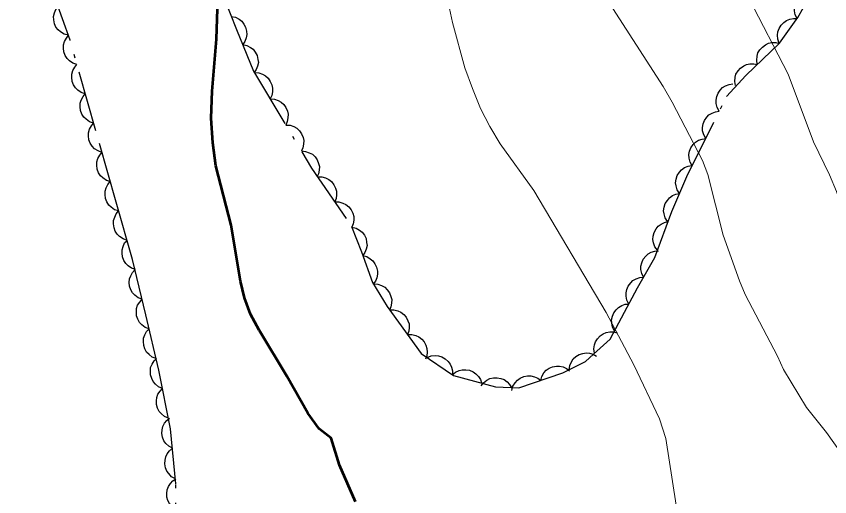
# Model space of a CAD drawing. Extents: x 356765 to 358572, y 5103174 to 5104650.
# Drawn here: x 357039.28 to 357079.32, y 5103859.78 to 5103883.45 of the extents above; entities that cross this region are included whole.
import ezdxf

# ---------------------------------------------------------------- set-up
doc = ezdxf.new("R2010")
doc.units = 0
doc.header["$LTSCALE"] = 0.6
doc.linetypes.add('DOT_DASHED', pattern=[7.7, 5, -1.2, 0.3, -1.2])
for name, color, linetype, lineweight in [('1', 7, 'Continuous', 53), ('2', 7, 'Continuous', 13), ('44', 7, 'Continuous', 25)]:
    doc.layers.add(name, color=color, linetype=linetype, lineweight=lineweight)

msp = doc.modelspace()

# ---------------------------------------------------------------- linework, layer by layer
at = {"layer": '1'}
msp.add_lwpolyline([(357055.97, 5103859.54), (357055.18, 5103861.34), (357054.77, 5103862.66), (357054.19, 5103863.13), (357053.62, 5103863.9), (357052.59, 5103865.72), (357051.23, 5103867.98), (357050.81, 5103868.78), (357050.51, 5103869.58), (357050.32, 5103870.4), (357049.86, 5103873.15), (357049.1, 5103876.08), (357048.95, 5103877.22), (357048.86, 5103878.43), (357048.91, 5103879.75), (357049.13, 5103882.32), (357049.28, 5103886.8), (357049.28, 5103889.17)], dxfattribs=at)
at = {"layer": '2'}
for points in [[(357076.74, 5103866.71), (357075.16, 5103869.75), (357074.87, 5103870.42), (357074.07, 5103872.67), (357073.31, 5103875.66), (357073.05, 5103876.34), (357071.56, 5103879.22), (357071.12, 5103879.98), (357068.31, 5103884.36), (357067.47, 5103886.03), (357066.31, 5103888.74), (357065.61, 5103890.63), (357064.71, 5103893.53), (357063.02, 5103900.34), (357062.74, 5103902), (357062.55, 5103902.78), (357062.25, 5103903.57), (357061.89, 5103904.34), (357061.01, 5103905.88), (357059.16, 5103910.34)], [(357061.73, 5103879.88), (357061.35, 5103880.9), (357060.75, 5103883.13), (357059.57, 5103888.67), (357058.55, 5103891.92), (357057.71, 5103894.09), (357057.34, 5103895.18), (357055.73, 5103900.97), (357054.94, 5103903.23), (357054.2, 5103905.54), (357053.22, 5103908.88)], [(357087.13, 5103860.37), (357086.02, 5103862.24), (357084.8, 5103864.08), (357083.75, 5103866.05), (357082.37, 5103868.94), (357080.91, 5103871.43), (357080.51, 5103872.26), (357079.64, 5103874.82), (357079.3, 5103875.63), (357078.51, 5103877.26), (357077.27, 5103880.59), (357075.32, 5103884.38), (357074.23, 5103886.66), (357072.87, 5103888.66), (357072.43, 5103889.48), (357071.53, 5103891.32), (357070.7, 5103893.16), (357070.01, 5103895.01), (357068.48, 5103899.76), (357067.42, 5103902.5), (357066.19, 5103906.03), (357065.43, 5103907.78)], [(357080.11, 5103833.71), (357079.13, 5103835.09), (357078.69, 5103835.8), (357077.88, 5103837.33), (357077.12, 5103838.91), (357076.83, 5103839.76), (357076.42, 5103841.65), (357075.74, 5103844.32), (357075.45, 5103845.23), (357073.67, 5103850.12), (357073.33, 5103851.13), (357073.08, 5103852.12), (357072.64, 5103854.84), (357072.24, 5103856.62), (357071.9, 5103858.42), (357071.24, 5103862.65), (357070.93, 5103863.62), (357069.67, 5103866.28), (357068.31, 5103868.86), (357064.75, 5103874.86), (357063.1, 5103877.16), (357062.58, 5103878.01), (357062.13, 5103878.91), (357061.73, 5103879.88)], [(357080.15, 5103861.54), (357079.16, 5103862.95), (357078.17, 5103864.17), (357077.04, 5103866.05), (357076.74, 5103866.71)]]:
    msp.add_lwpolyline(points, dxfattribs=at)
at = {"layer": '44', "linetype": 'DOT_DASHED'}
for points in [[(357047.11, 5103856.48), (357047.13, 5103860.42), (357046.87, 5103863.13), (357046.3, 5103866.01), (357045.65, 5103868.74), (357045, 5103871.47), (357044.19, 5103874.29), (357043.19, 5103877.81), (357041.92, 5103882.27), (357040.61, 5103885.95), (357038.95, 5103890.43), (357037.78, 5103893.65), (357037, 5103896.85), (357036.97, 5103899.63), (357037.44, 5103901.54), (357038.67, 5103903.02), (357040.01, 5103903.65)], [(357049.22, 5103885.07), (357050.12, 5103882.79), (357050.96, 5103880.74), (357053.81, 5103875.96), (357055.78, 5103873.09), (357056.26, 5103871.84), (357056.81, 5103870.34), (357057.53, 5103869.15), (357059.21, 5103866.84), (357060.79, 5103865.76), (357062.86, 5103865.2), (357064.01, 5103865.14), (357066.18, 5103865.88), (357067.29, 5103866.44), (357067.69, 5103866.81), (357068.5, 5103867.54), (357069.22, 5103868.88), (357069.86, 5103870.07), (357070.7, 5103871.57), (357071.54, 5103873.83), (357072.28, 5103875.55), (357074.24, 5103879.5), (357075.18, 5103880.52), (357076.84, 5103882.12), (357077.74, 5103883.38), (357078.5, 5103884.73)]]:
    msp.add_lwpolyline(points, dxfattribs=at)
at = {"layer": '44'}
for points in [[(357077.71, 5103883.33), (357077.62, 5103883.52), (357077.58, 5103883.72), (357077.58, 5103883.88), (357077.62, 5103884.05), (357077.7, 5103884.22), (357077.82, 5103884.37), (357077.94, 5103884.49), (357078.09, 5103884.57), (357078.27, 5103884.62), (357078.45, 5103884.64)], [(357041.84, 5103882.51), (357041.63, 5103882.56), (357041.46, 5103882.67), (357041.33, 5103882.77), (357041.23, 5103882.91), (357041.16, 5103883.08), (357041.12, 5103883.27), (357041.11, 5103883.43), (357041.15, 5103883.61), (357041.23, 5103883.78), (357041.33, 5103883.92)], [(357049.85, 5103883.44), (357050.06, 5103883.4), (357050.24, 5103883.3), (357050.37, 5103883.2), (357050.47, 5103883.06), (357050.56, 5103882.9), (357050.6, 5103882.71), (357050.62, 5103882.55), (357050.59, 5103882.38), (357050.52, 5103882.2), (357050.42, 5103882.05)], [(357076.83, 5103882.11), (357076.76, 5103882.31), (357076.75, 5103882.51), (357076.76, 5103882.68), (357076.82, 5103882.84), (357076.92, 5103883), (357077.05, 5103883.14), (357077.18, 5103883.24), (357077.35, 5103883.3), (357077.53, 5103883.34), (357077.71, 5103883.33)], [(357042.26, 5103881.07), (357042.06, 5103881.13), (357041.9, 5103881.25), (357041.78, 5103881.36), (357041.69, 5103881.52), (357041.62, 5103881.69), (357041.6, 5103881.88), (357041.6, 5103882.04), (357041.65, 5103882.21), (357041.74, 5103882.37), (357041.85, 5103882.51)], [(357050.42, 5103882.05), (357050.63, 5103882.01), (357050.8, 5103881.91), (357050.94, 5103881.82), (357051.04, 5103881.68), (357051.13, 5103881.51), (357051.17, 5103881.32), (357051.19, 5103881.16), (357051.15, 5103880.99), (357051.09, 5103880.82), (357050.99, 5103880.67)], [(357075.75, 5103881.07), (357075.72, 5103881.28), (357075.74, 5103881.48), (357075.78, 5103881.64), (357075.88, 5103881.79), (357076, 5103881.93), (357076.16, 5103882.04), (357076.3, 5103882.12), (357076.47, 5103882.15), (357076.66, 5103882.15), (357076.83, 5103882.11)], [(357042.67, 5103879.63), (357042.47, 5103879.69), (357042.31, 5103879.81), (357042.19, 5103879.92), (357042.1, 5103880.07), (357042.03, 5103880.24), (357042.01, 5103880.44), (357042.01, 5103880.6), (357042.06, 5103880.77), (357042.15, 5103880.93), (357042.26, 5103881.07)], [(357074.67, 5103880.03), (357074.64, 5103880.24), (357074.66, 5103880.44), (357074.7, 5103880.6), (357074.8, 5103880.75), (357074.92, 5103880.89), (357075.08, 5103881), (357075.22, 5103881.07), (357075.39, 5103881.11), (357075.58, 5103881.11), (357075.75, 5103881.07)], [(357051, 5103880.67), (357051.21, 5103880.66), (357051.4, 5103880.59), (357051.55, 5103880.51), (357051.67, 5103880.39), (357051.78, 5103880.24), (357051.85, 5103880.06), (357051.89, 5103879.9), (357051.88, 5103879.73), (357051.85, 5103879.55), (357051.77, 5103879.38)], [(357073.88, 5103878.77), (357073.77, 5103878.95), (357073.73, 5103879.15), (357073.72, 5103879.31), (357073.75, 5103879.49), (357073.82, 5103879.66), (357073.93, 5103879.81), (357074.04, 5103879.93), (357074.19, 5103880.02), (357074.37, 5103880.09), (357074.54, 5103880.11)], [(357043.08, 5103878.18), (357042.88, 5103878.25), (357042.72, 5103878.37), (357042.6, 5103878.48), (357042.51, 5103878.63), (357042.44, 5103878.8), (357042.42, 5103878.99), (357042.42, 5103879.16), (357042.47, 5103879.32), (357042.56, 5103879.49), (357042.67, 5103879.63)], [(357051.77, 5103879.38), (357051.98, 5103879.37), (357052.17, 5103879.3), (357052.31, 5103879.22), (357052.44, 5103879.1), (357052.55, 5103878.95), (357052.62, 5103878.77), (357052.66, 5103878.62), (357052.65, 5103878.44), (357052.61, 5103878.26), (357052.54, 5103878.09)], [(357073.21, 5103877.43), (357073.11, 5103877.61), (357073.06, 5103877.81), (357073.05, 5103877.97), (357073.08, 5103878.14), (357073.15, 5103878.31), (357073.26, 5103878.47), (357073.37, 5103878.59), (357073.53, 5103878.68), (357073.7, 5103878.74), (357073.88, 5103878.77)], [(357043.49, 5103876.74), (357043.3, 5103876.81), (357043.13, 5103876.92), (357043.01, 5103877.04), (357042.92, 5103877.19), (357042.85, 5103877.36), (357042.83, 5103877.55), (357042.83, 5103877.71), (357042.88, 5103877.88), (357042.97, 5103878.05), (357043.08, 5103878.18)], [(357052.54, 5103878.09), (357052.75, 5103878.08), (357052.94, 5103878.01), (357053.08, 5103877.94), (357053.21, 5103877.81), (357053.32, 5103877.66), (357053.39, 5103877.48), (357053.43, 5103877.33), (357053.42, 5103877.15), (357053.38, 5103876.97), (357053.31, 5103876.81)], [(357072.54, 5103876.08), (357072.44, 5103876.26), (357072.4, 5103876.46), (357072.38, 5103876.63), (357072.42, 5103876.8), (357072.48, 5103876.97), (357072.6, 5103877.13), (357072.71, 5103877.25), (357072.86, 5103877.34), (357073.03, 5103877.4), (357073.21, 5103877.43)], [(357053.31, 5103876.81), (357053.51, 5103876.79), (357053.7, 5103876.72), (357053.85, 5103876.65), (357053.98, 5103876.52), (357054.08, 5103876.37), (357054.15, 5103876.2), (357054.2, 5103876.04), (357054.19, 5103875.86), (357054.15, 5103875.68), (357054.07, 5103875.52)], [(357043.9, 5103875.3), (357043.71, 5103875.36), (357043.54, 5103875.48), (357043.42, 5103875.59), (357043.33, 5103875.74), (357043.26, 5103875.92), (357043.24, 5103876.11), (357043.24, 5103876.27), (357043.29, 5103876.44), (357043.38, 5103876.6), (357043.49, 5103876.74)], [(357071.92, 5103874.72), (357071.81, 5103874.89), (357071.75, 5103875.09), (357071.73, 5103875.25), (357071.76, 5103875.43), (357071.81, 5103875.6), (357071.92, 5103875.76), (357072.02, 5103875.89), (357072.17, 5103875.99), (357072.34, 5103876.06), (357072.51, 5103876.1)], [(357044.31, 5103873.86), (357044.11, 5103873.92), (357043.95, 5103874.04), (357043.83, 5103874.15), (357043.74, 5103874.3), (357043.67, 5103874.47), (357043.65, 5103874.66), (357043.65, 5103874.83), (357043.7, 5103875), (357043.79, 5103875.16), (357043.9, 5103875.3)], [(357054.1, 5103875.54), (357054.31, 5103875.54), (357054.5, 5103875.48), (357054.66, 5103875.41), (357054.79, 5103875.3), (357054.91, 5103875.15), (357054.99, 5103874.98), (357055.04, 5103874.83), (357055.04, 5103874.65), (357055.02, 5103874.47), (357054.95, 5103874.3)], [(357071.33, 5103873.34), (357071.22, 5103873.52), (357071.16, 5103873.71), (357071.14, 5103873.87), (357071.16, 5103874.05), (357071.22, 5103874.22), (357071.33, 5103874.38), (357071.43, 5103874.51), (357071.58, 5103874.61), (357071.74, 5103874.68), (357071.92, 5103874.72)], [(357054.95, 5103874.3), (357055.16, 5103874.3), (357055.35, 5103874.24), (357055.5, 5103874.18), (357055.64, 5103874.06), (357055.76, 5103873.92), (357055.84, 5103873.74), (357055.89, 5103873.59), (357055.89, 5103873.41), (357055.86, 5103873.23), (357055.8, 5103873.06)], [(357044.73, 5103872.41), (357044.53, 5103872.48), (357044.36, 5103872.6), (357044.24, 5103872.71), (357044.15, 5103872.86), (357044.09, 5103873.03), (357044.06, 5103873.22), (357044.06, 5103873.38), (357044.12, 5103873.55), (357044.2, 5103873.72), (357044.31, 5103873.86)], [(357070.83, 5103871.92), (357070.71, 5103872.09), (357070.64, 5103872.29), (357070.61, 5103872.45), (357070.63, 5103872.62), (357070.68, 5103872.8), (357070.78, 5103872.97), (357070.87, 5103873.1), (357071.01, 5103873.2), (357071.18, 5103873.29), (357071.35, 5103873.33)], [(357055.79, 5103873.06), (357056, 5103873.01), (357056.17, 5103872.91), (357056.3, 5103872.81), (357056.41, 5103872.67), (357056.49, 5103872.5), (357056.52, 5103872.31), (357056.54, 5103872.15), (357056.5, 5103871.98), (357056.43, 5103871.81), (357056.33, 5103871.66)], [(357045.14, 5103870.97), (357044.94, 5103871.04), (357044.78, 5103871.15), (357044.66, 5103871.27), (357044.57, 5103871.42), (357044.5, 5103871.59), (357044.48, 5103871.78), (357044.48, 5103871.94), (357044.53, 5103872.11), (357044.61, 5103872.28), (357044.73, 5103872.41)], [(357056.33, 5103871.66), (357056.53, 5103871.61), (357056.7, 5103871.5), (357056.83, 5103871.4), (357056.93, 5103871.26), (357057.01, 5103871.09), (357057.05, 5103870.9), (357057.06, 5103870.74), (357057.02, 5103870.57), (357056.95, 5103870.4), (357056.84, 5103870.25)], [(357070.15, 5103870.59), (357070.06, 5103870.78), (357070.02, 5103870.98), (357070.02, 5103871.14), (357070.06, 5103871.31), (357070.14, 5103871.48), (357070.26, 5103871.63), (357070.37, 5103871.75), (357070.53, 5103871.83), (357070.7, 5103871.88), (357070.88, 5103871.9)], [(357045.47, 5103869.51), (357045.27, 5103869.58), (357045.11, 5103869.71), (357044.99, 5103869.82), (357044.91, 5103869.98), (357044.85, 5103870.15), (357044.84, 5103870.34), (357044.85, 5103870.51), (357044.91, 5103870.67), (357045, 5103870.83), (357045.12, 5103870.97)], [(357069.43, 5103869.27), (357069.33, 5103869.46), (357069.3, 5103869.66), (357069.29, 5103869.82), (357069.33, 5103869.99), (357069.4, 5103870.16), (357069.52, 5103870.32), (357069.63, 5103870.43), (357069.79, 5103870.52), (357069.96, 5103870.58), (357070.14, 5103870.59)], [(357056.86, 5103870.26), (357057.07, 5103870.25), (357057.26, 5103870.18), (357057.41, 5103870.1), (357057.53, 5103869.98), (357057.64, 5103869.83), (357057.71, 5103869.65), (357057.76, 5103869.49), (357057.75, 5103869.32), (357057.71, 5103869.14), (357057.64, 5103868.97)], [(357045.81, 5103868.05), (357045.62, 5103868.12), (357045.46, 5103868.25), (357045.34, 5103868.36), (357045.26, 5103868.52), (357045.2, 5103868.69), (357045.19, 5103868.88), (357045.19, 5103869.05), (357045.25, 5103869.21), (357045.35, 5103869.37), (357045.47, 5103869.51)], [(357068.72, 5103867.95), (357068.62, 5103868.14), (357068.59, 5103868.34), (357068.58, 5103868.5), (357068.62, 5103868.67), (357068.69, 5103868.84), (357068.81, 5103868.99), (357068.92, 5103869.11), (357069.08, 5103869.2), (357069.25, 5103869.26), (357069.43, 5103869.27)], [(357057.65, 5103868.98), (357057.86, 5103868.99), (357058.06, 5103868.94), (357058.21, 5103868.87), (357058.35, 5103868.76), (357058.47, 5103868.62), (357058.55, 5103868.45), (357058.61, 5103868.3), (357058.62, 5103868.12), (357058.59, 5103867.94), (357058.53, 5103867.77)], [(357046.16, 5103866.59), (357045.97, 5103866.66), (357045.81, 5103866.79), (357045.69, 5103866.9), (357045.61, 5103867.06), (357045.55, 5103867.23), (357045.54, 5103867.43), (357045.54, 5103867.59), (357045.6, 5103867.75), (357045.69, 5103867.92), (357045.81, 5103868.05)], [(357058.53, 5103867.77), (357058.74, 5103867.78), (357058.94, 5103867.73), (357059.09, 5103867.66), (357059.23, 5103867.55), (357059.35, 5103867.41), (357059.43, 5103867.24), (357059.49, 5103867.09), (357059.5, 5103866.91), (357059.48, 5103866.73), (357059.42, 5103866.56)], [(357067.73, 5103866.85), (357067.7, 5103867.06), (357067.74, 5103867.26), (357067.78, 5103867.42), (357067.88, 5103867.56), (357068.01, 5103867.7), (357068.17, 5103867.8), (357068.31, 5103867.87), (357068.49, 5103867.9), (357068.67, 5103867.9), (357068.85, 5103867.85)], [(357066.49, 5103866.04), (357066.52, 5103866.24), (357066.6, 5103866.43), (357066.69, 5103866.57), (357066.82, 5103866.69), (357066.98, 5103866.78), (357067.16, 5103866.84), (357067.32, 5103866.87), (357067.49, 5103866.85), (357067.67, 5103866.8), (357067.83, 5103866.71)], [(357046.48, 5103865.12), (357046.28, 5103865.2), (357046.13, 5103865.33), (357046.02, 5103865.46), (357045.94, 5103865.61), (357045.89, 5103865.79), (357045.88, 5103865.98), (357045.89, 5103866.15), (357045.96, 5103866.31), (357046.06, 5103866.47), (357046.18, 5103866.59)], [(357059.5, 5103866.64), (357059.69, 5103866.72), (357059.9, 5103866.74), (357060.06, 5103866.73), (357060.23, 5103866.67), (357060.39, 5103866.58), (357060.53, 5103866.45), (357060.63, 5103866.32), (357060.7, 5103866.16), (357060.74, 5103865.98), (357060.74, 5103865.8)], [(357060.73, 5103865.78), (357060.89, 5103865.91), (357061.07, 5103866), (357061.23, 5103866.04), (357061.41, 5103866.04), (357061.59, 5103866.01), (357061.76, 5103865.93), (357061.9, 5103865.84), (357062.02, 5103865.71), (357062.12, 5103865.56), (357062.18, 5103865.39)], [(357065.09, 5103865.51), (357065.14, 5103865.71), (357065.25, 5103865.88), (357065.36, 5103866.01), (357065.5, 5103866.11), (357065.67, 5103866.18), (357065.86, 5103866.21), (357066.02, 5103866.22), (357066.2, 5103866.18), (357066.36, 5103866.1), (357066.51, 5103865.99)], [(357062.15, 5103865.24), (357062.28, 5103865.4), (357062.44, 5103865.52), (357062.59, 5103865.6), (357062.76, 5103865.64), (357062.94, 5103865.64), (357063.13, 5103865.6), (357063.29, 5103865.55), (357063.43, 5103865.45), (357063.56, 5103865.31), (357063.65, 5103865.16)], [(357063.67, 5103865.02), (357063.72, 5103865.23), (357063.83, 5103865.4), (357063.94, 5103865.52), (357064.08, 5103865.62), (357064.25, 5103865.7), (357064.44, 5103865.73), (357064.61, 5103865.74), (357064.78, 5103865.69), (357064.95, 5103865.62), (357065.09, 5103865.51)], [(357046.77, 5103863.65), (357046.57, 5103863.73), (357046.42, 5103863.86), (357046.31, 5103863.98), (357046.23, 5103864.14), (357046.18, 5103864.32), (357046.17, 5103864.51), (357046.19, 5103864.67), (357046.25, 5103864.84), (357046.35, 5103864.99), (357046.48, 5103865.12)], [(357046.96, 5103862.17), (357046.78, 5103862.27), (357046.64, 5103862.41), (357046.54, 5103862.54), (357046.48, 5103862.71), (357046.44, 5103862.89), (357046.46, 5103863.08), (357046.49, 5103863.24), (357046.57, 5103863.4), (357046.68, 5103863.54), (357046.82, 5103863.66)], [(357047.11, 5103860.67), (357046.92, 5103860.77), (357046.78, 5103860.92), (357046.68, 5103861.05), (357046.62, 5103861.21), (357046.59, 5103861.4), (357046.6, 5103861.59), (357046.63, 5103861.75), (357046.71, 5103861.9), (357046.82, 5103862.05), (357046.96, 5103862.17)], [(357047.12, 5103859.17), (357046.95, 5103859.29), (357046.82, 5103859.45), (357046.74, 5103859.59), (357046.69, 5103859.76), (357046.68, 5103859.95), (357046.71, 5103860.13), (357046.76, 5103860.29), (357046.86, 5103860.44), (357046.98, 5103860.57), (357047.13, 5103860.67)]]:
    msp.add_lwpolyline(points, dxfattribs=at)

doc.saveas('drawing.dxf')
